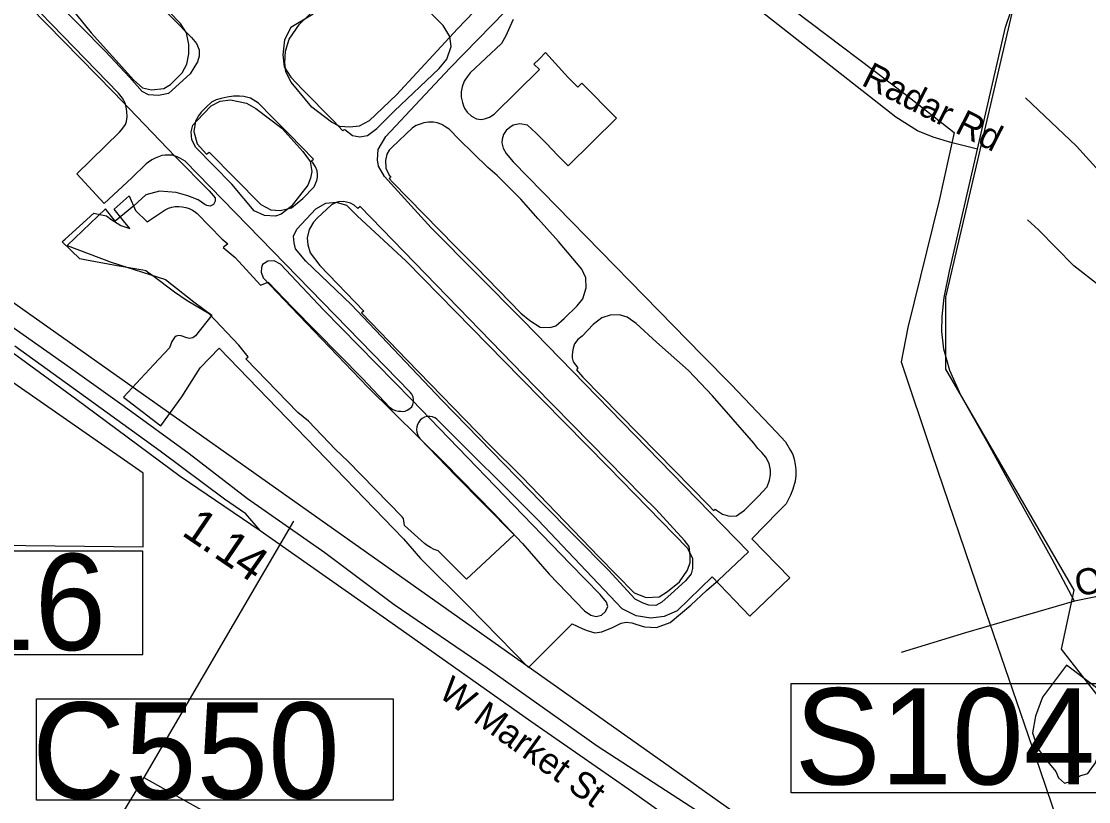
# Model space of a CAD drawing. Extents: x 1662474 to 1856135, y 779280 to 917889.
# Drawn here: x 1720496 to 1724377, y 851011 to 853848 of the extents above; entities that cross this region are included whole.
import ezdxf

# ---------------------------------------------------------------- set-up
doc = ezdxf.new("R2010")
doc.units = 0
for name, color, linetype in [('Exist Aviation Commercial or Municipal Perimeter Paved', 7, 'Continuous'), ('Exist Boundary Political City Limit New', 7, 'Continuous'), ('Exist Boundary Political City Limit New Hole', 7, 'Continuous'), ('Exist Hydrographic Pond Under 1500 Sq Ft', 7, 'Continuous'), ('Exist Railroad Mainline', 7, 'Continuous'), ('Exist Road Non-System Type 51', 7, 'Continuous'), ('Exist Road Non-System Type 51 Label', 7, 'Continuous'), ('Exist Road Primary Interstate Structure Culvert Number Label', 7, 'Continuous'), ('Exist Road Primary Interstate Structure Standard Bridge Number Label', 7, 'Continuous'), ('Exist Road Secondary Mileage Tenths English Label', 7, 'Continuous'), ('Exist Road Secondary Type 51 Label', 7, 'Continuous'), ('Exist Road Secondary Type 51 Undivided 4 Lane Attributed', 7, 'Continuous'), ('Exist Utilities Electrical Transmission Line', 7, 'Continuous'), ('Map Preparation Boundary City Limit Buffer Line', 7, 'Continuous'), ('Scratch_Level_6', 7, 'Continuous')]:
    doc.layers.add(name, color=color, linetype=linetype)

msp = doc.modelspace()

# ---------------------------------------------------------------- linework, layer by layer
at = {"layer": 'Exist Aviation Commercial or Municipal Perimeter Paved'}
for points in [[(1721920.9, 852481.4), (1721918.8, 852487.7), (1721916.5, 852491.8), (1721909.8, 852499.5), (1721091.4, 853338.9), (1721074.9, 853349.6), (1721062.9, 853355.1), (1721044.9, 853360.9), (1721031, 853361.7), (1721019.4, 853361.2), (1721006.5, 853359.9), (1720994.1, 853355.1), (1720982, 853350.4), (1720970, 853343.8), (1720958.2, 853335.8), (1720949.9, 853329.5), (1720897.2, 853279.4), (1720797.6, 853185.1), (1720698, 853292.9), (1720852.4, 853445.2), (1720860.6, 853453.4), (1720869.1, 853464), (1720874.1, 853473), (1720878.2, 853483.6), (1720879.8, 853492.2), (1720880.8, 853501.2), (1720879.8, 853519.9), (1720877.1, 853536.5), (1720873.6, 853550.5), (1720869.1, 853560.1), (1720863.6, 853568.7), (1720849.6, 853586.9), (1720000, 854462.2)], [(1721624.3, 853481.6), (1721552.8, 853536.3), (1721477.6, 853627.1), (1721458.1, 853664.1), (1721454.4, 853697.4), (1721456.9, 853739.4), (1721469.4, 853783.3), (1721507.9, 853837), (1721728.5, 854050.8)], [(1722323.3, 854072.5), (1722082.4, 853820.9), (1721859.7, 853581.1), (1721760.5, 853486.1), (1721724.3, 853466.4), (1721690.2, 853462.9), (1721654.2, 853465.2), (1721624.3, 853481.6)], [(1720976.5, 853930.4), (1721115.1, 853788.9), (1721132.9, 853766.8), (1721142.6, 853744.8), (1721142.3, 853720.8), (1721136.1, 853700.7), (1721109.6, 853657), (1721030.7, 853585.8), (1720994.8, 853578.1), (1720958.6, 853580.6), (1720934.8, 853592.7), (1720889.3, 853645.3), (1720802.3, 853738.3), (1720529, 854015.2)], [(1721003.7, 852377.5), (1721079.1, 852482.6), (1721146.3, 852588.1), (1721215, 852659.4), (1721886.2, 851966), (1721947.6, 851895.3), (1722121.9, 851721.4), (1722339.7, 851499.1), (1722499.6, 851657.5), (1722537.5, 851639.1), (1722553.3, 851632.8), (1722581.2, 851624.6), (1722607.3, 851628.3), (1722645.6, 851643.9), (1722677.7, 851659.7), (1722695.8, 851663.3), (1722715.8, 851661.1), (1722733.7, 851655), (1722761.7, 851646.8), (1722805.7, 851644.3), (1722855.9, 851661.7), (1722930.6, 851725), (1722987.1, 851778.1), (1723031.7, 851816), (1723140.8, 851919), (1722907.2, 852157.5), (1722319.2, 852761.9), (1721986.5, 853097.5), (1721816.4, 853283.4), (1721794.7, 853321.7), (1721791, 853343.8), (1721793.4, 853381.7), (1721821.9, 853429.4), (1722054.7, 853677.2), (1722358.4, 853990.1)], [(1720527.7, 853899.2), (1720830.7, 853589.8), (1721056.5, 853355.3), (1721179.2, 853232), (1721200.9, 853205.9), (1721200.9, 853193.7), (1721194.6, 853181.8), (1721182.5, 853176.1), (1721170.5, 853178.1), (1721162.6, 853182.3), (1721138.7, 853198.4), (1721100.8, 853213), (1721059, 853225.2), (1720998.1, 853230.5), (1720948.8, 853216.5), (1720904.4, 853176.9), (1720837.6, 853121.5), (1720802.1, 853166), (1720662.5, 853033.4), (1720822, 852971.7), (1721019.6, 852909.5), (1721122.8, 852828.5), (1721188.4, 852779.8), (1721129.5, 852704.3), (1721119.7, 852696.7), (1721107.3, 852694.6), (1721097.3, 852696.6), (1721077.4, 852704.8), (1721068.3, 852706.2), (1721059.4, 852703), (1721053.1, 852698.1), (1721043.2, 852683.3), (1721034.9, 852661.2), (1720978.3, 852599.8), (1720866.8, 852481), (1721003.7, 852377.5)], [(1721557.1, 853873.9), (1721476.4, 853825.4), (1721453.5, 853781), (1721446.8, 853725.9), (1721452.1, 853682.9), (1721476.4, 853645.2), (1721516.8, 853600.9), (1721631.1, 853486.5), (1721665, 853450.2), (1721668.9, 853453), (1721672.5, 853455.2), (1721699.8, 853432.8), (1721726.8, 853427.4)], [(1721726.8, 853427.4), (1721755, 853432.8), (1721788.6, 853458.4), (1721851.9, 853521.5), (1722016, 853676.2), (1722043, 853709.8), (1722059.1, 853756.9), (1722053.8, 853793.2), (1722029.5, 853832.2), (1721971.6, 853891.4)], [(1722284.9, 853855), (1722272.2, 853827.4), (1722257.9, 853794.7), (1722242.4, 853767.6), (1722127.9, 853660.2), (1722117, 853646.2), (1722106.8, 853630.5), (1722099.5, 853610), (1722095.9, 853591.2), (1722095.2, 853571.9), (1722100.1, 853553.2), (1722103.8, 853541.1), (1722109.1, 853530.2), (1722117.6, 853518.1), (1722132.8, 853503), (1722151.5, 853493.2), (1722167.9, 853491.5), (1722180.5, 853492.8), (1722198.1, 853499.4), (1722215, 853510.9), (1722380.2, 853672.2), (1722359.8, 853692.6), (1722379.6, 853710.9), (1722402.4, 853734), (1722484.2, 853644.2), (1722519.5, 853608.8), (1722533.9, 853623), (1722660.4, 853495.4), (1722484.8, 853323), (1722445.8, 853360.8), (1722405.4, 853403.7), (1722367.8, 853441.4), (1722336.5, 853470), (1722309.1, 853475.2), (1722284.5, 853470), (1722271.8, 853461.8), (1722259.6, 853451.1), (1722249, 853435.9), (1722244.4, 853419.2), (1722243.9, 853406), (1722247.9, 853386.2), (1722259.6, 853367.6), (1722284.9, 853336.7), (1722760.6, 852849.8), (1722973.2, 852633), (1723077.4, 852527.1), (1723242.1, 852354.7), (1723275.5, 852318.8), (1723293.4, 852287.2), (1723301.1, 852272.7), (1723307, 852255.6), (1723310.5, 852236.9), (1723312.1, 852217.2), (1723313, 852196.8), (1723310.5, 852176.2), (1723301.9, 852146.4), (1723292.5, 852125), (1723276.9, 852093.4), (1723247.8, 852064.4), (1723152.9, 851966.8), (1723290.2, 851825.2), (1723145.1, 851685)], [(1721133.8, 853486.6), (1721186.5, 853540.2), (1721218.7, 853557.7), (1721257, 853562.1), (1721314.8, 853550.8), (1721348.6, 853530.5), (1721443.8, 853459.5), (1721519.1, 853374.5), (1721546.6, 853338.3), (1721552.2, 853302.2), (1721547.9, 853278.1), (1721537.8, 853252.3), (1721476.8, 853174.9), (1721440.4, 853147.2), (1721420.5, 853139.4), (1721380.5, 853141.8), (1721342.6, 853158.4), (1721261.5, 853255.3), (1721130.8, 853388.6), (1721116.1, 853416.5), (1721112.9, 853445.6), (1721119.7, 853470.9), (1721133.8, 853486.6)], [(1722419.4, 852734.6), (1722439.5, 852741.2), (1722470.5, 852766.9), (1722517.6, 852813.9), (1722537.8, 852839.5), (1722549.9, 852878.5), (1722548.5, 852914.8), (1722533.8, 852947), (1722449.5, 853047.4), (1722375.6, 853129.4), (1722312.5, 853201.1), (1722225.9, 853287.7), (1722192.9, 853316.4), (1722088.6, 853418.2), (1722051.5, 853455.5), (1722039.4, 853463.4), (1722024.5, 853472.2), (1722007.8, 853478.4), (1721994.8, 853480.7), (1721977, 853481.1), (1721959.4, 853479.2), (1721945.9, 853474.6), (1721931.9, 853469), (1721917.9, 853460.7), (1721844.2, 853389.9), (1721833.4, 853379.4), (1721825.4, 853364.4), (1721820, 853341.5), (1721821.4, 853314.6), (1721833.5, 853289), (1721839.4, 853284), (1721834, 853276.7), (1721846.9, 853262.2), (1722073, 853030.9), (1722150.2, 852953.8), (1722313, 852787), (1722345.4, 852760.1), (1722383, 852735.9), (1722419.4, 852734.6)], [(1721716.6, 853140.4), (1721895.2, 852976.5), (1722312.9, 852550), (1722629.7, 852228.4), (1722918.8, 851933.1), (1722936.5, 851894.9), (1722936.1, 851858.9), (1722931.9, 851839), (1722911.6, 851813.2), (1722859, 851765.9), (1722824.8, 851736.1), (1722803.9, 851724.6), (1722778.5, 851724.7), (1722756.7, 851732.7), (1722728.8, 851747.1), (1722631.6, 851852.1), (1722388.1, 852098.8), (1722025.7, 852470.8), (1721695.3, 852818.5), (1721530.8, 852976.3), (1721493.3, 853020.7), (1721487.5, 853042.8), (1721485.6, 853066.9), (1721497.9, 853092.6), (1721566.9, 853166), (1721603.5, 853187.1), (1721641.2, 853190.9), (1721678.6, 853180), (1721716.6, 853140.4)], [(1722318.5, 851949.6), (1722415.5, 851838.5), (1722544, 851705), (1722567.5, 851689), (1722585.8, 851684.6), (1722605.9, 851688.4), (1722620.2, 851702.3), (1722628.4, 851720.1), (1722623.9, 851736.6), (1722600.8, 851764.5), (1722491.9, 851875.6), (1722252.4, 852122.2), (1721915.7, 852472), (1721595, 852799.5), (1721438.5, 852965.2), (1721414.8, 852977.5), (1721392.7, 852976.3), (1721378.5, 852967.8), (1721372.5, 852963.9), (1721368.8, 852952.4), (1721368.1, 852936), (1721375.9, 852915.8), (1721477, 852808.7), (1721756, 852517.7), (1722035.3, 852242.7), (1722211.5, 852062.6), (1722318.5, 851949.6)], [(1723071.1, 852048.9), (1723096.6, 852050.2), (1723126.2, 852070.5), (1723176, 852120.2), (1723208.4, 852155.2), (1723216.5, 852179.2), (1723220.9, 852199.7), (1723220.9, 852215.9), (1723215.8, 852239.8), (1723203.8, 852262.9), (1723189.2, 852280.8), (1723174.8, 852295.2), (1723160.2, 852314.1), (1723009.1, 852486.2), (1722922, 852578), (1722805.9, 852681.4), (1722731.4, 852749.4), (1722698.8, 852772.4), (1722671.2, 852780.4), (1722636.9, 852779.7), (1722607, 852770.4), (1722575.8, 852746.1), (1722535.4, 852703), (1722519.9, 852690.7), (1722507.1, 852674.8), (1722502.5, 852660.2), (1722500.5, 852646.5), (1722499.2, 852633.4), (1722499.2, 852624.4), (1722503.1, 852610.2), (1722519.9, 852587.8), (1722514.8, 852581.2), (1722538.1, 852553.8), (1722808.6, 852279.5), (1722994.4, 852089.2), (1723013.2, 852069.4), (1723019.2, 852074.2), (1723024, 852070.5), (1723045.5, 852055.7), (1723071.1, 852048.9)]]:
    msp.add_lwpolyline(points, dxfattribs=at)
at = {"layer": 'Exist Boundary Political City Limit New'}
for points in [[(1724950.6, 850705.1), (1724278.6, 851565), (1724325.2, 851780), (1723858.5, 852583.8), (1723858.5, 852845.5), (1724119.9, 853967.1), (1725958.9, 855770.9)], [(1718631, 853967.1), (1718659, 853845.6), (1718883.1, 853780.1), (1719275.1, 853611.9), (1719629.9, 853406.2), (1720451.4, 852836.1), (1723559.8, 850639.7), (1724745.2, 849789.2)]]:
    msp.add_lwpolyline(points, dxfattribs=at)
at = {"layer": 'Exist Boundary Political City Limit New Hole'}
msp.add_lwpolyline([(1719642, 851936.8), (1720191, 851946.2), (1720939.2, 851936.8), (1720939.2, 852205.1), (1720065, 852812.1), (1719035.8, 852868.6), (1719063.9, 851230.9), (1719642, 851936.8)], dxfattribs=at)
at = {"layer": 'Exist Hydrographic Pond Under 1500 Sq Ft'}
msp.add_lwpolyline([(1724479.6, 851369.4), (1724297.2, 851506.8), (1724209.9, 851390.5), (1724183.5, 851321.8), (1724172.9, 851261), (1724191.4, 851205.5), (1724223.1, 851163.2), (1724257.5, 851120.9), (1724268.1, 851097.1), (1724289.2, 851078.6), (1724321, 851086.5), (1724344.8, 851105.1), (1724373.9, 851113), (1724402.9, 851152.6), (1724418.8, 851200.2), (1724424.1, 851247.8), (1724450.5, 851295.4), (1724482.3, 851332.4), (1724498.1, 851340.3), (1724492.9, 851361.4), (1724479.6, 851369.4)], dxfattribs=at)
at = {"layer": 'Exist Railroad Mainline'}
for points in [[(1724540.6, 853038.2), (1724499.9, 853155.9), (1724461.1, 853232.3), (1724427.2, 853290), (1724333.3, 853393.9), (1724147.9, 853569.3)], [(1724781.1, 852539.6), (1724758, 852607.2), (1724722.9, 852658.6), (1724664, 852738.8), (1724565, 852801.4), (1724417.2, 852886.6), (1724323.3, 852959.2), (1724195.5, 853089.5), (1724154.8, 853125.9)], [(1720267.5, 852786.7), (1720692.6, 852476.1), (1721073.8, 852193.8), (1721364, 851996.6)], [(1721364, 851996.6), (1721312.6, 852057.3), (1721235, 852110.1), (1721000.9, 852284.7), (1720728.7, 852481.6), (1720472.4, 852666.5)], [(1721364, 851996.6), (1721856.6, 851651.2), (1722349.3, 851303.8), (1722705.1, 851056), (1723048.7, 850812.3), (1723310.8, 850640)]]:
    msp.add_lwpolyline(points, dxfattribs=at)
at = {"layer": 'Exist Road Non-System Type 51'}
msp.add_line((1721485.4, 852031), (1720941, 851098.7), dxfattribs=at)
for points in [[(1723973.5, 853383.4), (1724075.6, 853827), (1724094.8, 853883.9), (1724121.6, 853953.8), (1724158, 854012), (1724227.6, 854092.1), (1724573.2, 854426.8), (1724861.6, 854728), (1724962.8, 854826.2), (1725117.6, 854953.2), (1725283.2, 855091.2), (1725460.4, 855265.6), (1725839.9, 855646.5)], [(1723973.5, 853383.4), (1723875.9, 853407.9), (1723812.4, 853427), (1723754.4, 853450.1), (1723675.6, 853498.9), (1722809.5, 854180.5)], [(1720969.5, 853598.5), (1721013.9, 853603.9), (1721038.1, 853618.7), (1721081.1, 853660.4), (1721097.2, 853692.6), (1721105.4, 853730.2), (1721105.4, 853763.9), (1721096, 853805.6), (1721074.4, 853840.5), (1720992.8, 853925.2)], [(1720681.5, 853890.2), (1720750.1, 853805.6), (1720904.9, 853633.5), (1720937.1, 853606.5), (1720969.5, 853598.5)], [(1721437, 853160.4), (1721478.8, 853169.9), (1721519.1, 853203.5), (1721560.9, 853246.5), (1721570.2, 853269.4), (1721572.9, 853281.6), (1721572.9, 853290.5), (1721571.9, 853304.9), (1721566.2, 853319.1), (1721557.5, 853332.7), (1721551.6, 853340.6), (1721558, 853346.5), (1721471.2, 853436.4), (1721409.8, 853498.1), (1721358.6, 853549.8), (1721328.9, 853569), (1721305.5, 853574.2), (1721289.1, 853576.2), (1721267.4, 853575.8), (1721245, 853571.8), (1721223.1, 853567.9), (1721203.9, 853561.9), (1721188, 853553.9), (1721169.1, 853537.5), (1721149.8, 853517.8), (1721139.6, 853504.7), (1721128.9, 853484.5), (1721123.5, 853446.9), (1721135.6, 853402.5), (1721169.8, 853364.4), (1721178.9, 853372), (1721367, 853181.9), (1721403.4, 853163.1), (1721437, 853160.4)], [(1724326.2, 851739.4), (1724244.6, 851892.4), (1724095.6, 852160.4), (1724011.9, 852312.6), (1723912.6, 852488.2), (1723873, 852578.8), (1723851.2, 852655.9), (1723843.9, 852719.7), (1723844.9, 852775.1), (1723852.2, 852843.9), (1723871.1, 852939.6), (1723973.5, 853383.4)], [(1723145.1, 851685), (1723008.5, 851828.5), (1722881.2, 851704.5), (1722834.2, 851684.4), (1722785.1, 851677.7), (1722731.4, 851686.6), (1722681.2, 851712.5), (1722374.9, 852034), (1722005.1, 852402.2), (1722000, 852406), (1721991, 852410.5), (1721983.1, 852411), (1721973.2, 852411), (1721962.2, 852408.2), (1721953.2, 852403.4), (1721946.5, 852397.5), (1721941.1, 852390.2), (1721936.9, 852382.5), (1721934.4, 852374.1), (1721932.9, 852364.2), (1721934, 852354.4), (1721936, 852347.2), (1721938.9, 852339.8), (1721945.5, 852331.7), (1722074.8, 852197.1), (1722288.6, 851981), (1722115.1, 851819.5), (1722105, 851829.5), (1722095.5, 851839), (1722011.5, 851923.1), (1721997.5, 851928), (1721984.1, 851934.4), (1721971.4, 851942.2), (1721961.8, 851949.5), (1721889.1, 852014.4), (1721886.2, 852040.2), (1721880.6, 852047), (1721683.8, 852248.2), (1721638.6, 852291.2), (1721539.6, 852394), (1721501.4, 852426.2), (1721312.6, 852620.4), (1721320.5, 852628.1), (1721287, 852670.1), (1721178.9, 852785), (1721099.1, 852832.2), (1721052.4, 852862.8), (1720974.2, 852922.9), (1720968.9, 852926.8), (1720960.1, 852932.8), (1720949.2, 852940.5), (1720938.2, 852943), (1720844.2, 852959.2), (1720732.8, 852979.9), (1720708.9, 852983.8), (1720644.2, 853046.6), (1720647.5, 853049.5), (1720655, 853056.2), (1720760.1, 853150.9), (1720786.9, 853144.5), (1720806, 853140.4), (1720821, 853128.4), (1720858, 853105.9), (1720890.4, 853094.4), (1720867, 853122.5), (1720833.5, 853164.4), (1720887.8, 853213.2), (1720910.8, 853160.2), (1720953.9, 853118.9), (1721019, 853163), (1721030.8, 853168.2), (1721043, 853172), (1721055.8, 853174.2), (1721068.5, 853174.8), (1721081.2, 853173.9), (1721093.9, 853171.4), (1721106.1, 853167.2), (1721117.8, 853161.8), (1721128.5, 853154.9), (1721135.5, 853149.5), (1721225.4, 853057.4), (1721246.8, 853039), (1721229.8, 853025.2), (1721274, 852989.8), (1721366.1, 852888.9), (1721393.2, 852899), (1721481.6, 852807.8), (1721736, 852549.5), (1721835, 852445), (1721837.1, 852443.5), (1721846.9, 852437), (1721857.2, 852433.5), (1721867.8, 852430.8), (1721875.9, 852430), (1721883.6, 852429.6), (1721892.1, 852430.8), (1721899.5, 852433.9), (1721905.2, 852437.4), (1721910.2, 852441.2), (1721915.8, 852446.7)], [(1722768, 851752.9), (1722815.1, 851755.5), (1722846.1, 851774.4), (1722889.1, 851810.7), (1722918.8, 851852.4), (1722928.1, 851880.6), (1722928.1, 851906.1), (1722924.1, 851938.4), (1722908, 851959.9), (1722803.2, 852073.8), (1722755.4, 852121.7), (1722567.4, 852313.4), (1722362.5, 852522), (1721727.9, 853174.5), (1721719.9, 853167.9), (1721705.9, 853179.2), (1721692.5, 853186.5), (1721678.5, 853190.5), (1721667.1, 853192.5), (1721649.8, 853191.2), (1721636.5, 853187.2), (1721624.4, 853180.5), (1721573, 853133.8), (1721558.6, 853118), (1721542.5, 853091.1), (1721535.8, 853060.2), (1721537.6, 853035), (1721546.5, 853006.4), (1721581.5, 852960.7), (1721741.2, 852794.4), (1721732.5, 852787.8), (1721899.1, 852616.4), (1722193, 852313.2), (1722316.9, 852190.8), (1722595.8, 851900.8), (1722725, 851770.2), (1722768, 851752.9)], [(1721915.8, 852446.7), (1721920, 852455.2), (1721921.9, 852464.5), (1721921.5, 852474.1), (1721920.9, 852481.4)], [(1724950.1, 851860.9), (1724784.5, 851829.2), (1724655.4, 851805.2), (1724463.5, 851767.8), (1724326.2, 851739.4)], [(1724326.2, 851739.4), (1724192.6, 851700.5), (1724129.9, 851682.4), (1723929.9, 851625.2), (1723695.9, 851553)], [(1720941, 851098.7), (1720841, 850931), (1720625.6, 850609.8), (1720449.4, 850355.9)], [(1720941, 851098.7), (1721240, 850931), (1721574.4, 850734.2)]]:
    msp.add_lwpolyline(points, dxfattribs=at)
at = {"layer": 'Exist Road Primary Interstate Structure Culvert Number Label'}
msp.add_lwpolyline([(1720550.8, 851384.7), (1721848.7, 851384.7), (1721848.7, 851016), (1720550.8, 851016)], close=True, dxfattribs=at)
at = {"layer": 'Exist Road Primary Interstate Structure Standard Bridge Number Label'}
msp.add_lwpolyline([(1720937.2, 851922.2), (1720070.8, 851922.2), (1720070.8, 851546.5), (1720937.2, 851546.5)], close=True, dxfattribs=at)
at = {"layer": 'Exist Road Secondary Type 51 Undivided 4 Lane Attributed'}
msp.add_lwpolyline([(1723360.1, 850712.9), (1722589.8, 851212.3), (1722190.2, 851495.9), (1721851.9, 851726.9), (1721599.4, 851915.2), (1721318.9, 852111.8), (1721106.3, 852275.8), (1720869.7, 852447.9), (1720674.7, 852587.5), (1720469.9, 852731.4), (1720205.4, 852919.8), (1719958.8, 853102), (1719757.9, 853241.9), (1719521, 853388), (1719351.8, 853481.5), (1719220.2, 853542.6), (1718969, 853659), (1718807.6, 853718.3), (1718641.4, 853752.6), (1718532.7, 853763.6), (1718471.8, 853764.6), (1718174.3, 853799.4)], dxfattribs=at)
at = {"layer": 'Exist Utilities Electrical Transmission Line'}
msp.add_lwpolyline([(1724856.8, 856415.2), (1724355.2, 855948.2), (1724223.7, 855807.6), (1723905.6, 855468.8), (1723527.1, 855066.5), (1723043, 854545.3), (1722871.1, 854382.9), (1722875.4, 854234.9), (1722903.2, 854200.5), (1723304.2, 853890.2), (1723715.3, 853579.7), (1723888, 853443.9), (1723833.4, 853196.3), (1723720.3, 852735.2), (1723695, 852609.4), (1723807.4, 852276.2), (1723987.9, 851745.9), (1724199.5, 851127.5), (1724372.2, 850621.3), (1724544.9, 850135.3)], dxfattribs=at)
at = {"layer": 'Map Preparation Boundary City Limit Buffer Line'}
for points in [[(1724950.6, 850705.1), (1724278.6, 851565), (1724325.2, 851780), (1723858.5, 852583.8), (1723858.5, 852845.5), (1724119.9, 853967.1), (1725958.9, 855770.9)], [(1718631, 853967.1), (1718659, 853845.6), (1718883.1, 853780.1), (1719275.1, 853611.9), (1719629.9, 853406.2), (1720451.4, 852836.1), (1723559.8, 850639.7), (1724745.2, 849789.2)], [(1719642, 851936.8), (1720191, 851946.2), (1720939.2, 851936.8), (1720939.2, 852205.1), (1720065, 852812.1), (1719035.8, 852868.6), (1719063.9, 851230.9), (1719642, 851936.8)]]:
    msp.add_lwpolyline(points, dxfattribs=at)
at = {"layer": 'Scratch_Level_6'}
msp.add_lwpolyline([(1723295.8, 851440.1), (1724919.6, 851440.1), (1724919.6, 851042.8), (1723295.8, 851042.8)], close=True, dxfattribs=at)

# ---------------------------------------------------------------- texts
at = {"layer": 'Exist Road Non-System Type 51 Label'}
for s, rotation, p in [('Radar Rd', 333.0616, (1723546.9, 853618)), ('Old Friendly Rd', 12.0187, (1724337.8, 851755.6))]:
    msp.add_text(s, height=95, rotation=rotation, dxfattribs=at).set_placement(p)
at = {"layer": 'Exist Road Primary Interstate Structure Culvert Number Label'}
msp.add_text('C550', height=350, dxfattribs=at).set_placement((1720534.8, 851022.1))
at = {"layer": 'Exist Road Primary Interstate Structure Standard Bridge Number Label'}
msp.add_text('116', height=350, dxfattribs=at).set_placement((1720023.4, 851562.1))
at = {"layer": 'Exist Road Secondary Mileage Tenths English Label'}
for s, rotation, p in [('1', 325.8029, (1721074.4, 851982.8)), ('1', 325.8029, (1721191, 851903.5)), ('.', 325.8029, (1721146.5, 851933.7)), ('4', 324.9626, (1721258.8, 851857.5))]:
    msp.add_text(s, height=125, rotation=rotation, dxfattribs=at).set_placement(p)
at = {"layer": 'Exist Road Secondary Type 51 Label'}
msp.add_text('W Market St', height=95, rotation=324.2602, dxfattribs=at).set_placement((1722008.4, 851395.5))
at = {"layer": 'Scratch_Level_6'}
msp.add_text('S1042', height=350, dxfattribs=at).set_placement((1723308.3, 851073.4))

doc.saveas('drawing.dxf')
